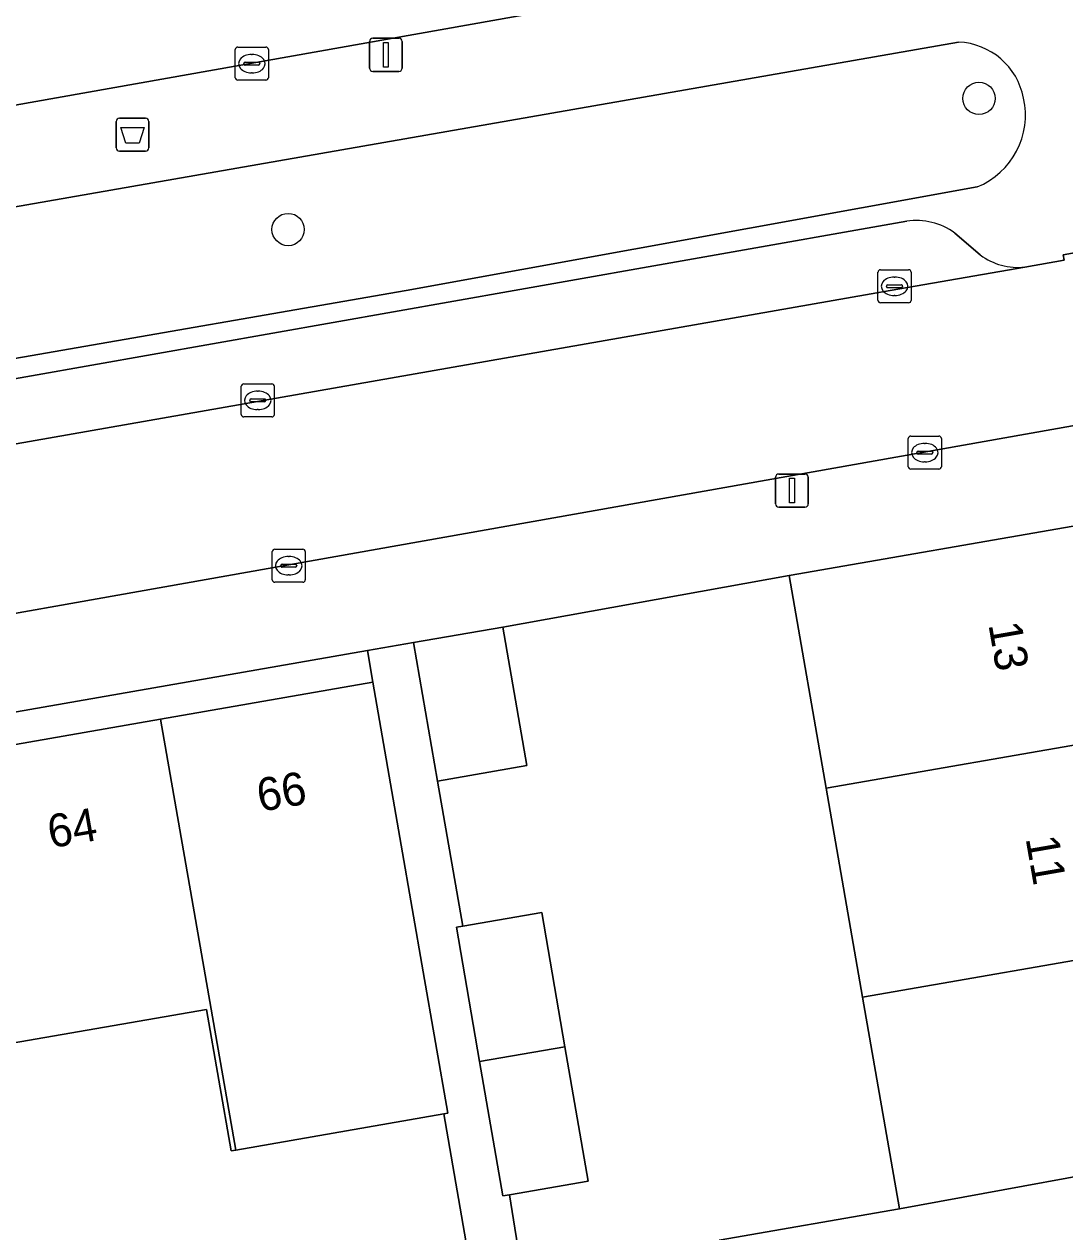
# Model space of a CAD drawing. Extents: x 162879 to 165540, y 384011 to 385181.
# Drawn here: x 164319.23 to 164350.73, y 384721.5 to 384758.06 of the extents above; entities that cross this region are included whole.
import ezdxf

# ---------------------------------------------------------------- set-up
doc = ezdxf.new("R2010")
doc.units = 0
for name, color, linetype in [('IMGEO_Afvalbak', 7, 'Continuous'), ('IMGEO_Boom', 7, 'Continuous'), ('IMGEO_Erf', 7, 'Continuous'), ('IMGEO_Groenvoorziening', 7, 'Continuous'), ('IMGEO_Kolk', 7, 'Continuous'), ('IMGEO_Lichtmast', 7, 'Continuous'), ('IMGEO_Muur', 7, 'Continuous'), ('IMGEO_Pand', 7, 'Continuous'), ('IMGEO_Pand_nummerreeks', 7, 'Continuous'), ('IMGEO_Parkeervlak_open', 7, 'Continuous'), ('IMGEO_Rijbaan_lokaal_gesloten', 7, 'Continuous'), ('IMGEO_Rijbaan_lokaal_open', 7, 'Continuous'), ('IMGEO_Voetpad_open', 7, 'Continuous')]:
    doc.layers.add(name, color=color, linetype=linetype)

msp = doc.modelspace()

# ---------------------------------------------------------------- linework, layer by layer
at = {"layer": 'IMGEO_Afvalbak'}
for p, q in [((164322.111, 384755.218), (164322.901, 384755.218)), ((164322.901, 384755.218), (164322.111, 384755.218)), ((164322.011, 384754.318), (164322.011, 384755.118)), ((164322.011, 384755.118), (164322.011, 384754.318)), ((164323.001, 384755.118), (164323.001, 384754.318)), ((164323.001, 384754.318), (164323.001, 384755.118)), ((164322.901, 384754.218), (164322.111, 384754.218)), ((164322.111, 384754.218), (164322.901, 384754.218))]:
    msp.add_line(p, q, dxfattribs=at)
msp.add_lwpolyline([(164322.154, 384754.932), (164322.858, 384754.932), (164322.709, 384754.462), (164322.303, 384754.462), (164322.154, 384754.932)], dxfattribs=at)
for centre, start, end in [((164322.111, 384755.118), 90, 180), ((164322.111, 384755.118), 90, 180), ((164322.901, 384755.118), 0, 90), ((164322.901, 384755.118), 360, 90), ((164322.111, 384754.318), 180, 270), ((164322.111, 384754.318), 180, 270), ((164322.901, 384754.318), 270, 0), ((164322.901, 384754.318), 270, 0)]:
    msp.add_arc(centre, 0.1, start, end, dxfattribs=at)
at = {"layer": 'IMGEO_Boom'}
for centre in [(164348.13, 384755.817), (164327.216, 384751.847)]:
    msp.add_circle(centre, 0.489, dxfattribs=at)
at = {"layer": 'IMGEO_Erf'}
for points in [[(164340.266, 384721.252), (164345.721, 384722.2), (164344.607, 384728.605), (164343.507, 384734.931), (164342.387, 384741.373), (164333.715, 384739.812), (164334.445, 384735.619), (164331.743, 384735.149), (164332.507, 384730.756), (164334.892, 384731.168), (164335.594, 384727.1), (164336.296, 384723.033), (164333.915, 384722.622), (164334.293, 384720.287)], [(164318.549, 384714.838), (164322.792, 384715.565), (164322.271, 384718.639), (164326.438, 384719.344), (164332.738, 384720.412), (164331.928, 384725.071), (164325.63, 384723.976), (164325.49, 384723.952), (164324.746, 384728.235), (164318.575, 384727.162)]]:
    msp.add_lwpolyline(points, dxfattribs=at)
msp.add_lwpolyline([(164310.739, 384734.826), (164317.048, 384735.923), (164323.356, 384737.02), (164329.785, 384738.138), (164329.618, 384739.098), (164272.604, 384729.14), (164272.764, 384728.223), (164279.192, 384729.341), (164285.503, 384730.438), (164291.811, 384731.535), (164298.12, 384732.632), (164304.429, 384733.729)], close=True, dxfattribs=at)
at = {"layer": 'IMGEO_Groenvoorziening'}
for points in [[(164347.515, 384757.521), (164304.442, 384750), (164272.188, 384744.248)], [(164272.704, 384739.912), (164330.787, 384750), (164348.072, 384753.135)]]:
    msp.add_lwpolyline(points, dxfattribs=at)
for centre, radius, start, end in [((164347.424, 384755.43), 2.093, 10.9285, 87.5143), ((164347.187, 384755.311), 2.349, 292.1336, 12.6779)]:
    msp.add_arc(centre, radius, start, end, dxfattribs=at)
at = {"layer": 'IMGEO_Kolk'}
for p, q in [((164325.693, 384757.369), (164326.545, 384757.369)), ((164325.618, 384756.443), (164325.618, 384757.295)), ((164326.106, 384757.149), (164326.131, 384757.149)), ((164326.619, 384757.295), (164326.619, 384756.443)), ((164325.877, 384756.863), (164325.877, 384756.875)), ((164326.315, 384756.826), (164325.917, 384756.826)), ((164325.92, 384756.912), (164326.318, 384756.912)), ((164326.361, 384756.875), (164326.361, 384756.863)), ((164326.545, 384756.369), (164325.693, 384756.369)), ((164326.129, 384756.589), (164326.104, 384756.589)), ((164345.073, 384749.703), (164345.073, 384750.555)), ((164345.148, 384750.629), (164346, 384750.629)), ((164346.074, 384750.555), (164346.074, 384749.703)), ((164345.332, 384750.123), (164345.332, 384750.135)), ((164345.77, 384750.086), (164345.372, 384750.086)), ((164345.375, 384750.172), (164345.773, 384750.172)), ((164345.561, 384750.409), (164345.586, 384750.409)), ((164345.816, 384750.135), (164345.816, 384750.123)), ((164345.584, 384749.849), (164345.559, 384749.849)), ((164346, 384749.629), (164345.148, 384749.629)), ((164325.873, 384747.174), (164326.725, 384747.174)), ((164325.798, 384746.248), (164325.798, 384747.1)), ((164326.286, 384746.954), (164326.311, 384746.954)), ((164326.799, 384747.1), (164326.799, 384746.248)), ((164326.057, 384746.668), (164326.057, 384746.68)), ((164326.495, 384746.631), (164326.097, 384746.631)), ((164326.1, 384746.717), (164326.498, 384746.717)), ((164326.541, 384746.68), (164326.541, 384746.668)), ((164326.725, 384746.174), (164325.873, 384746.174)), ((164326.309, 384746.394), (164326.284, 384746.394)), ((164345.99, 384744.667), (164345.99, 384745.519)), ((164346.065, 384745.593), (164346.917, 384745.593)), ((164346.478, 384745.373), (164346.503, 384745.373)), ((164346.991, 384745.519), (164346.991, 384744.667)), ((164346.249, 384745.087), (164346.249, 384745.099)), ((164346.687, 384745.05), (164346.289, 384745.05)), ((164346.292, 384745.136), (164346.69, 384745.136)), ((164346.733, 384745.099), (164346.733, 384745.087)), ((164346.917, 384744.593), (164346.065, 384744.593)), ((164346.501, 384744.813), (164346.476, 384744.813)), ((164326.736, 384741.242), (164326.736, 384742.094)), ((164326.811, 384742.168), (164327.663, 384742.168)), ((164327.737, 384742.094), (164327.737, 384741.242)), ((164326.995, 384741.662), (164326.995, 384741.674)), ((164327.038, 384741.711), (164327.436, 384741.711)), ((164327.224, 384741.948), (164327.249, 384741.948)), ((164327.479, 384741.674), (164327.479, 384741.662)), ((164327.433, 384741.625), (164327.035, 384741.625)), ((164327.247, 384741.388), (164327.222, 384741.388)), ((164327.663, 384741.168), (164326.811, 384741.168))]:
    msp.add_line(p, q, dxfattribs=at)
for points in [[(164325.693, 384757.369), (164326.545, 384757.369)], [(164325.618, 384756.443), (164325.618, 384757.295)], [(164326.619, 384757.295), (164326.619, 384756.443)], [(164326.545, 384756.369), (164325.693, 384756.369)], [(164345.073, 384749.703), (164345.073, 384750.555)], [(164345.148, 384750.629), (164346, 384750.629)], [(164346.074, 384750.555), (164346.074, 384749.703)], [(164346, 384749.629), (164345.148, 384749.629)], [(164325.873, 384747.174), (164326.725, 384747.174)], [(164325.798, 384746.248), (164325.798, 384747.1)], [(164326.799, 384747.1), (164326.799, 384746.248)], [(164326.725, 384746.174), (164325.873, 384746.174)], [(164345.99, 384744.667), (164345.99, 384745.519)], [(164346.065, 384745.593), (164346.917, 384745.593)], [(164346.991, 384745.519), (164346.991, 384744.667)], [(164346.917, 384744.593), (164346.065, 384744.593)], [(164326.736, 384741.242), (164326.736, 384742.094)], [(164326.811, 384742.168), (164327.663, 384742.168)], [(164327.737, 384742.094), (164327.737, 384741.242)], [(164327.663, 384741.168), (164326.811, 384741.168)]]:
    msp.add_lwpolyline(points, dxfattribs=at)
for centre, radius, start, end in [((164325.695, 384757.293), 0.0765, 91.552, 178.448), ((164325.695, 384757.293), 0.0765, 91.552, 178.448), ((164326.543, 384757.293), 0.0765, 1.552, 88.448), ((164326.543, 384757.293), 0.0765, 1.552, 88.448), ((164325.917, 384756.872), 0.0403, 85.8775, 175.7526), ((164325.914, 384756.862), 0.0366, 178.938, 274.7102), ((164326.318, 384756.869), 0.043, 264.8664, 352.4533), ((164326.322, 384756.874), 0.0386, 1.7309, 96.639), ((164325.695, 384756.445), 0.0765, 181.552, 268.448), ((164325.695, 384756.445), 0.0765, 181.552, 268.448), ((164326.543, 384756.445), 0.0765, 271.552, 358.448), ((164326.543, 384756.445), 0.0765, 271.552, 358.448), ((164345.15, 384750.553), 0.0765, 91.552, 178.448), ((164345.15, 384750.553), 0.0765, 91.552, 178.448), ((164345.998, 384750.553), 0.0765, 1.552, 88.448), ((164345.998, 384750.553), 0.0765, 1.552, 88.448), ((164345.372, 384750.132), 0.0403, 85.8775, 175.7526), ((164345.369, 384750.122), 0.0366, 178.938, 274.7102), ((164345.773, 384750.129), 0.043, 264.8664, 352.4533), ((164345.777, 384750.134), 0.0386, 1.7309, 96.639), ((164345.15, 384749.705), 0.0765, 181.552, 268.448), ((164345.15, 384749.705), 0.0765, 181.552, 268.448), ((164345.998, 384749.705), 0.0765, 271.552, 358.448), ((164345.998, 384749.705), 0.0765, 271.552, 358.448), ((164325.875, 384747.098), 0.0765, 91.552, 178.448), ((164325.875, 384747.098), 0.0765, 91.552, 178.448), ((164326.723, 384747.098), 0.0765, 1.552, 88.448), ((164326.723, 384747.098), 0.0765, 1.552, 88.448), ((164326.097, 384746.677), 0.0403, 85.8775, 175.7526), ((164326.094, 384746.667), 0.0366, 178.938, 274.7102), ((164326.498, 384746.674), 0.043, 264.8664, 352.4533), ((164326.502, 384746.679), 0.0386, 1.7309, 96.639), ((164325.875, 384746.25), 0.0765, 181.552, 268.448), ((164325.875, 384746.25), 0.0765, 181.552, 268.448), ((164326.723, 384746.25), 0.0765, 271.552, 358.448), ((164326.723, 384746.25), 0.0765, 271.552, 358.448), ((164346.067, 384745.517), 0.0765, 91.552, 178.448), ((164346.067, 384745.517), 0.0765, 91.552, 178.448), ((164346.915, 384745.517), 0.0765, 1.552, 88.448), ((164346.915, 384745.517), 0.0765, 1.552, 88.448), ((164346.289, 384745.096), 0.0403, 85.8775, 175.7526), ((164346.286, 384745.086), 0.0366, 178.938, 274.7102), ((164346.69, 384745.093), 0.043, 264.8664, 352.4533), ((164346.694, 384745.098), 0.0386, 1.7309, 96.639), ((164346.067, 384744.669), 0.0765, 181.552, 268.448), ((164346.067, 384744.669), 0.0765, 181.552, 268.448), ((164346.915, 384744.669), 0.0765, 271.552, 358.448), ((164346.915, 384744.669), 0.0765, 271.552, 358.448), ((164326.813, 384742.092), 0.0765, 91.552, 178.448), ((164326.813, 384742.092), 0.0765, 91.552, 178.448), ((164327.661, 384742.092), 0.0765, 1.552, 88.448), ((164327.661, 384742.092), 0.0765, 1.552, 88.448), ((164327.035, 384741.671), 0.0403, 85.8775, 175.7526), ((164327.032, 384741.661), 0.0366, 178.938, 274.7102), ((164327.436, 384741.668), 0.043, 264.8664, 352.4533), ((164327.44, 384741.673), 0.0386, 1.7309, 96.639), ((164326.813, 384741.244), 0.0765, 181.552, 268.448), ((164326.813, 384741.244), 0.0765, 181.552, 268.448), ((164327.661, 384741.244), 0.0765, 271.552, 358.448), ((164327.661, 384741.244), 0.0765, 271.552, 358.448)]:
    msp.add_arc(centre, radius, start, end, dxfattribs=at)
for centre, major_axis, ratio, start_param, end_param in [((164326.105, 384756.869), (-0.387, 0.002), 0.722429, 4.712389, 7.853982), ((164326.13, 384756.869), (-0.39, 0.002), 0.717154, 1.570796, 4.712389), ((164345.56, 384750.129), (-0.387, 0.002), 0.722429, 4.712389, 7.853982), ((164345.585, 384750.129), (-0.39, 0.002), 0.717154, 1.570796, 4.712389), ((164326.285, 384746.674), (-0.387, 0.002), 0.722429, 4.712389, 7.853982), ((164326.31, 384746.674), (-0.39, 0.002), 0.717154, 1.570796, 4.712389), ((164346.477, 384745.093), (-0.387, 0.002), 0.722429, 4.712389, 7.853982), ((164346.502, 384745.093), (-0.39, 0.002), 0.717154, 1.570796, 4.712389), ((164327.223, 384741.668), (-0.387, 0.002), 0.722429, 4.712389, 7.853982), ((164327.248, 384741.668), (-0.39, 0.002), 0.717154, 1.570796, 4.712389)]:
    msp.add_ellipse(centre, major_axis=major_axis, ratio=ratio, start_param=start_param, end_param=end_param, dxfattribs=at)
at = {"layer": 'IMGEO_Lichtmast'}
for p, q in [((164329.68, 384756.736), (164329.68, 384757.536)), ((164329.68, 384757.536), (164329.68, 384756.736)), ((164329.78, 384757.636), (164330.57, 384757.636)), ((164330.57, 384757.636), (164329.78, 384757.636)), ((164330.67, 384757.536), (164330.67, 384756.736)), ((164330.67, 384756.736), (164330.67, 384757.536)), ((164330.57, 384756.636), (164329.78, 384756.636)), ((164329.78, 384756.636), (164330.57, 384756.636)), ((164341.973, 384743.545), (164341.973, 384744.345)), ((164341.973, 384744.345), (164341.973, 384743.545)), ((164342.073, 384744.445), (164342.863, 384744.445)), ((164342.863, 384744.445), (164342.073, 384744.445)), ((164342.963, 384744.345), (164342.963, 384743.545)), ((164342.963, 384743.545), (164342.963, 384744.345)), ((164342.863, 384743.445), (164342.073, 384743.445)), ((164342.073, 384743.445), (164342.863, 384743.445))]:
    msp.add_line(p, q, dxfattribs=at)
for points in [[(164330.1, 384757.511), (164330.25, 384757.511), (164330.25, 384756.761), (164330.1, 384756.761), (164330.1, 384757.511)], [(164342.393, 384744.32), (164342.543, 384744.32), (164342.543, 384743.57), (164342.393, 384743.57), (164342.393, 384744.32)]]:
    msp.add_lwpolyline(points, dxfattribs=at)
for centre, start, end in [((164329.78, 384757.536), 90, 180), ((164329.78, 384757.536), 90, 180), ((164330.57, 384757.536), 0, 90), ((164330.57, 384757.536), 360, 90), ((164329.78, 384756.736), 180, 270), ((164329.78, 384756.736), 180, 270), ((164330.57, 384756.736), 270, 0), ((164330.57, 384756.736), 270, 0), ((164342.073, 384744.345), 90, 180), ((164342.073, 384744.345), 90, 180), ((164342.863, 384744.345), 0, 90), ((164342.863, 384744.345), 360, 90), ((164342.073, 384743.545), 180, 270), ((164342.073, 384743.545), 180, 270), ((164342.863, 384743.545), 270, 0), ((164342.863, 384743.545), 270, 0)]:
    msp.add_arc(centre, 0.1, start, end, dxfattribs=at)
at = {"layer": 'IMGEO_Muur'}
msp.add_lwpolyline([(164333.715, 384739.812), (164342.387, 384741.373)], dxfattribs=at)
at = {"layer": 'IMGEO_Pand'}
for points in [[(164343.507, 384734.931), (164352.337, 384736.466), (164351.217, 384742.908), (164342.387, 384741.373)], [(164333.715, 384739.812), (164331.013, 384739.342), (164331.743, 384735.149), (164334.445, 384735.619)], [(164330.641, 384733.212), (164329.785, 384738.138), (164323.356, 384737.02), (164324.887, 384728.238), (164325.63, 384723.976), (164331.928, 384725.071), (164332.053, 384725.093), (164331.308, 384729.376)], [(164325.63, 384723.976), (164324.887, 384728.238), (164323.356, 384737.02), (164317.048, 384735.923), (164318.575, 384727.162), (164324.746, 384728.235), (164325.49, 384723.952)], [(164344.607, 384728.605), (164353.437, 384730.14), (164352.337, 384736.466), (164343.507, 384734.931)], [(164334.892, 384731.168), (164332.507, 384730.756), (164332.309, 384730.722), (164333.01, 384726.655), (164335.594, 384727.1)], [(164345.721, 384722.2), (164354.537, 384723.813), (164353.437, 384730.14), (164344.607, 384728.605)], [(164335.594, 384727.1), (164333.01, 384726.655), (164333.712, 384722.587), (164333.915, 384722.622), (164336.296, 384723.033)], [(164345.721, 384722.2), (164340.266, 384721.252), (164341.34, 384715.078), (164343.456, 384715.369), (164346.807, 384715.951), (164355.637, 384717.487), (164354.537, 384723.813)]]:
    msp.add_lwpolyline(points, close=True, dxfattribs=at)
at = {"layer": 'IMGEO_Parkeervlak_open'}
for points in [[(164345.942, 384752.101), (164334.059, 384750), (164275.6, 384739.664)], [(164348.168, 384751.076), (164347.395, 384751.74)], [(164272.79, 384737.256), (164345.442, 384750), (164349.52, 384750.709)]]:
    msp.add_lwpolyline(points, dxfattribs=at)
for centre, radius, start, end in [((164346.229, 384750.153), 1.969, 53.706, 98.3886), ((164349.317, 384752.637), 1.938, 233.6287, 275.9974)]:
    msp.add_arc(centre, radius, start, end, dxfattribs=at)
at = {"layer": 'IMGEO_Rijbaan_lokaal_gesloten'}
msp.add_lwpolyline([(164239.041, 384741.721), (164240.196, 384741.928), (164240.504, 384741.984), (164259.24, 384745.138), (164264.928, 384746.16), (164287.286, 384750), (164347.249, 384760.637), (164364.484, 384763.619), (164364.744, 384763.664), (164371.872, 384764.823)], dxfattribs=at)
at = {"layer": 'IMGEO_Rijbaan_lokaal_open'}
for points in [[(164349.316, 384760.623), (164347.249, 384760.637), (164287.286, 384750), (164264.928, 384746.16), (164265.088, 384745.263), (164264.791, 384745.214), (164265.614, 384740.194)], [(164272.188, 384744.248), (164304.442, 384750), (164347.515, 384757.521)], [(164349.52, 384750.709), (164350.711, 384750.916), (164350.68, 384751.076), (164354.632, 384751.799), (164354.61, 384752.049), (164355.551, 384752.216), (164354.732, 384756.562)], [(164348.072, 384753.135), (164330.787, 384750), (164272.704, 384739.912)], [(164351.591, 384746.015), (164351.682, 384745.895), (164355.545, 384746.547), (164355.587, 384746.207), (164356.688, 384746.339), (164355.551, 384752.216), (164354.61, 384752.049), (164354.632, 384751.799), (164350.68, 384751.076), (164350.711, 384750.916), (164349.52, 384750.709), (164345.442, 384750), (164272.79, 384737.256), (164269.771, 384736.726)], [(164275.6, 384739.664), (164334.059, 384750), (164345.942, 384752.101)], [(164347.395, 384751.74), (164348.168, 384751.076)], [(164264.912, 384733.139), (164267.267, 384732.271), (164268.306, 384732.057), (164269.36, 384731.936), (164270.322, 384731.908), (164271.441, 384731.972), (164287.974, 384734.728), (164351.591, 384746.015)]]:
    msp.add_lwpolyline(points, dxfattribs=at)
for centre, radius, start, end in [((164349.062, 384754.642), 5.986, 18.7068, 87.567), ((164349.062, 384754.642), 5.986, 18.7068, 87.567), ((164347.424, 384755.43), 2.093, 10.9285, 87.5143), ((164347.187, 384755.311), 2.349, 292.1336, 12.6779), ((164346.229, 384750.153), 1.969, 53.706, 98.3886), ((164349.317, 384752.637), 1.938, 233.6287, 275.9974)]:
    msp.add_arc(centre, radius, start, end, dxfattribs=at)
at = {"layer": 'IMGEO_Voetpad_open'}
for points in [[(164356.891, 384745.17), (164356.688, 384746.339), (164355.587, 384746.207), (164355.545, 384746.547), (164351.682, 384745.895), (164351.591, 384746.015), (164287.974, 384734.728), (164271.441, 384731.972), (164270.322, 384731.908), (164270.295, 384731.412), (164271.071, 384728.872), (164272.604, 384729.14), (164329.618, 384739.098)], [(164329.618, 384739.098), (164331.013, 384739.342), (164333.715, 384739.812), (164342.387, 384741.373), (164351.217, 384742.908), (164352.145, 384743.069), (164356.736, 384743.925)], [(164334.293, 384720.287), (164333.915, 384722.622), (164333.712, 384722.587), (164333.01, 384726.655), (164332.309, 384730.722), (164332.507, 384730.756), (164331.743, 384735.149), (164331.013, 384739.342), (164329.618, 384739.098), (164329.785, 384738.138), (164330.641, 384733.212), (164331.308, 384729.376), (164332.053, 384725.093), (164331.928, 384725.071), (164332.738, 384720.412)]]:
    msp.add_lwpolyline(points, dxfattribs=at)

# ---------------------------------------------------------------- texts
at = {"layer": 'IMGEO_Pand_nummerreeks'}
for s, rotation, p in [('13', 279.864, (164348.413, 384739.89)), ('66', 9.8663, (164326.365, 384734.214)), ('64', 9.8642, (164320.029, 384733.112)), ('11', 279.864, (164349.538, 384733.418))]:
    msp.add_text(s, height=1, rotation=rotation, dxfattribs=at).set_placement(p)

doc.saveas('drawing.dxf')
